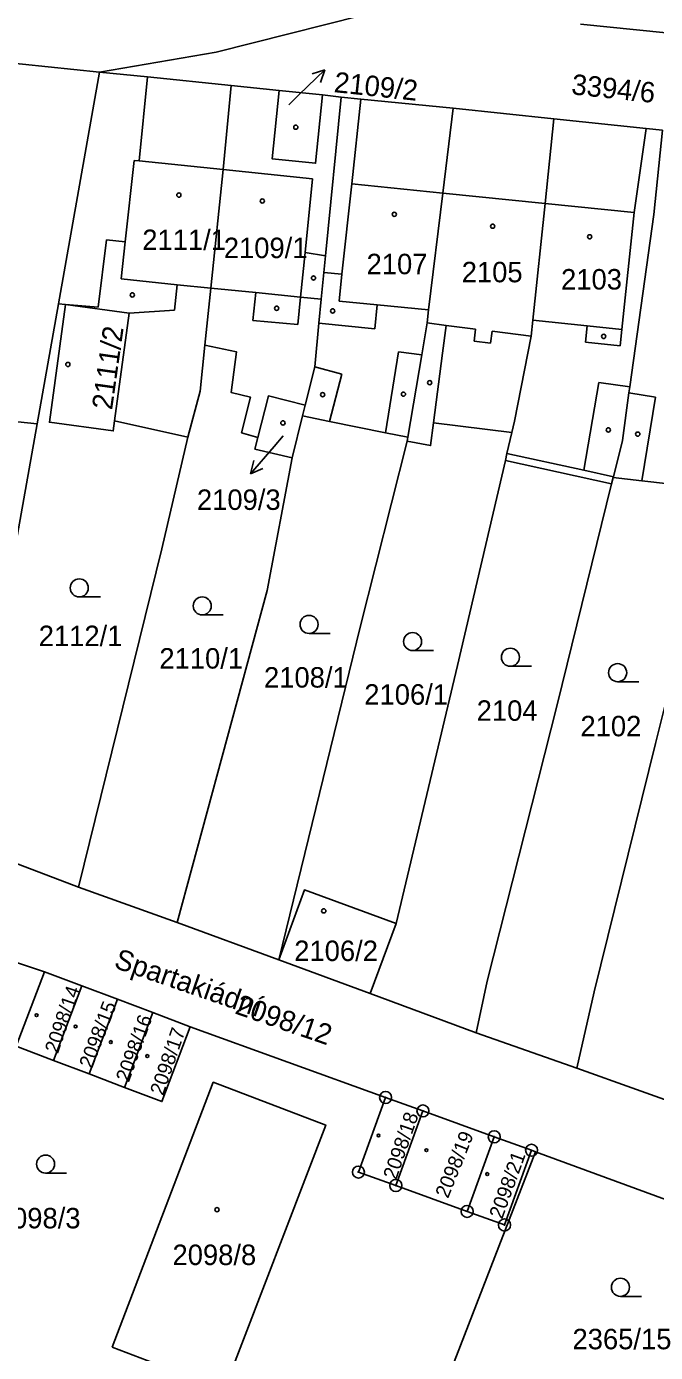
# Model space of a CAD drawing. Extents: x -733394 to -722299, y -1082822 to -1075049.
# Drawn here: x -729183.7 to -729131.5, y -1079631.8 to -1079521.6 of the extents above; entities that cross this region are included whole.
import ezdxf

# ---------------------------------------------------------------- set-up
doc = ezdxf.new("R2010")
doc.units = 0
for name, color, linetype in [('Hranice parcel', 7, 'Continuous'), ('Parcelní čísla', 7, 'Continuous'), ('Pop  PČ popisy', 7, 'Continuous'), ('Vnitřní kresba', 7, 'Continuous'), ('Značky bodu BP', 7, 'Continuous'), ('Značky budov', 7, 'Continuous'), ('Značky kultur', 7, 'Continuous')]:
    doc.layers.add(name, color=color, linetype=linetype)

msp = doc.modelspace()

# ---------------------------------------------------------------- linework, layer by layer
at = {"layer": 'Hranice parcel'}
for p, q in [((-729177.67, -1079525.41), (-729198.1, -1079523.32)), ((-729177.67, -1079525.41), (-729181.08, -1079544.66)), ((-729162.74, -1079526.94), (-729166.73, -1079526.52)), ((-729159.15, -1079527.31), (-729162.74, -1079526.94)), ((-729157.61, -1079527.49), (-729159.15, -1079527.31)), ((-729139.94, -1079529.28), (-729148.3, -1079528.42)), ((-729181.08, -1079544.66), (-729182.84, -1079554.64)), ((-729181.08, -1079544.66), (-729180.5, -1079544.74)), ((-729160.82, -1079553.99), (-729161.68, -1079557.46)), ((-729160.59, -1079553.09), (-729160.82, -1079553.99)), ((-729182.84, -1079554.64), (-729184.61, -1079564.61)), ((-729176.42, -1079554.39), (-729170.35, -1079555.75)), ((-729152.07, -1079555.75), (-729152.13, -1079556.1)), ((-729143.96, -1079557.69), (-729135.14, -1079559.62)), ((-729135.02, -1079559.12), (-729135.14, -1079559.62)), ((-729179.43, -1079593.16), (-729189.07, -1079589.48)), ((-729171.21, -1079596.09), (-729179.43, -1079593.16)), ((-729162.79, -1079599.21), (-729171.21, -1079596.09)), ((-729153.04, -1079596.18), (-729155.18, -1079602)), ((-729155.18, -1079602), (-729162.79, -1079599.21)), ((-729182.24, -1079600.19), (-729179.14, -1079601.35)), ((-729181.49, -1079607.56), (-729179.14, -1079601.35)), ((-729179.14, -1079601.35), (-729176.18, -1079602.47)), ((-729178.54, -1079608.68), (-729176.18, -1079602.47)), ((-729176.18, -1079602.47), (-729173.23, -1079603.59)), ((-729146.39, -1079605.28), (-729155.18, -1079602)), ((-729175.59, -1079609.8), (-729173.23, -1079603.59)), ((-729173.23, -1079603.59), (-729170.14, -1079604.78)), ((-729153.91, -1079610.64), (-729170.14, -1079604.78)), ((-729138.02, -1079608.2), (-729146.39, -1079605.28)), ((-729178.54, -1079608.68), (-729181.49, -1079607.56)), ((-729175.59, -1079609.8), (-729178.54, -1079608.68)), ((-729153.91, -1079610.64), (-729150.81, -1079611.76)), ((-729153.06, -1079617.96), (-729150.81, -1079611.76)), ((-729150.81, -1079611.76), (-729144.89, -1079613.91)), ((-729147.14, -1079620.11), (-729144.89, -1079613.91)), ((-729144.89, -1079613.91), (-729141.79, -1079615.03)), ((-729154.66, -1079649.28), (-729141.47, -1079615.15)), ((-729141.47, -1079615.15), (-729141.79, -1079615.03)), ((-729141.47, -1079615.15), (-729128.93, -1079619.77)), ((-729147.14, -1079620.11), (-729153.06, -1079617.96))]:
    msp.add_line(p, q, dxfattribs=at)
for points in [[(-729177.67, -1079525.41), (-729167.99, -1079523.76), (-729152.83, -1079519.93)], [(-729108.19, -1079524.33), (-729116.66, -1079523.55), (-729137.72, -1079521.43)], [(-729166.73, -1079526.52), (-729173.69, -1079525.79), (-729177.67, -1079525.41)], [(-729166.73, -1079526.52), (-729167.39, -1079533.51), (-729168.43, -1079543.36), (-729168.92, -1079548.12)], [(-729159.15, -1079527.31), (-729159.73, -1079532.98), (-729163.32, -1079532.62), (-729162.74, -1079526.94)], [(-729157.61, -1079527.49), (-729158.9, -1079540.68), (-729159.04, -1079542.07), (-729159.25, -1079544.28), (-729159.45, -1079546.29), (-729159.8, -1079549.91), (-729160.59, -1079553.09)], [(-729148.3, -1079528.42), (-729155.97, -1079527.65), (-729157.61, -1079527.49)], [(-729148.3, -1079528.42), (-729149.15, -1079535.46), (-729150.34, -1079545.17), (-729150.45, -1079546.24), (-729150.9, -1079548.9), (-729152.07, -1079555.75)], [(-729139.94, -1079529.28), (-729140.67, -1079536.32), (-729141.69, -1079546.04), (-729141.83, -1079547.37), (-729143.2, -1079554.43), (-729143.42, -1079555.37)], [(-729130.92, -1079530.23), (-729132.27, -1079530.09), (-729139.94, -1079529.28)], [(-729130.92, -1079530.23), (-729131.63, -1079537.24), (-729133.63, -1079551.56), (-729133.7, -1079552.07), (-729134.25, -1079556.02), (-729134.99, -1079559.04), (-729135.02, -1079559.12)], [(-729180.5, -1079544.74), (-729181.83, -1079554.52), (-729176.53, -1079555.24), (-729176.42, -1079554.39)], [(-729180.5, -1079544.74), (-729175.2, -1079545.46), (-729176.42, -1079554.39)], [(-729168.92, -1079548.12), (-729169.31, -1079551.92), (-729170.35, -1079555.75)], [(-729168.92, -1079548.12), (-729166.3, -1079548.66), (-729166.74, -1079552.04), (-729165.13, -1079552.44), (-729165.87, -1079555.39), (-729164.52, -1079555.78)], [(-729202.72, -1079552.68), (-729195.49, -1079553.39), (-729187.69, -1079554.16), (-729182.84, -1079554.64)], [(-729164.52, -1079555.78), (-729163.65, -1079552.33), (-729160.59, -1079553.09)], [(-729160.82, -1079553.99), (-729158.57, -1079554.44), (-729153.92, -1079555.38), (-729152.07, -1079555.75)], [(-729152.13, -1079556.1), (-729150.17, -1079556.45), (-729149.93, -1079554.56), (-729143.42, -1079555.37)], [(-729170.35, -1079555.75), (-729172.49, -1079565.04), (-729179.43, -1079593.16)], [(-729164.52, -1079555.78), (-729164.76, -1079556.74), (-729161.68, -1079557.46)], [(-729152.13, -1079556.1), (-729156.03, -1079571.54), (-729162.79, -1079599.21)], [(-729143.42, -1079555.37), (-729143.83, -1079557.11), (-729143.96, -1079557.69)], [(-729161.68, -1079557.46), (-729163.76, -1079568.49), (-729171.21, -1079596.09)], [(-729143.96, -1079557.69), (-729147.94, -1079574.73), (-729153.04, -1079596.18)], [(-729135.14, -1079559.62), (-729139.67, -1079578), (-729145.47, -1079600.97), (-729146.39, -1079605.28)], [(-729135.02, -1079559.12), (-729132.62, -1079559.39), (-729126.24, -1079560.1)], [(-729138.02, -1079608.2), (-729136.58, -1079601.86), (-729131.5, -1079581.22), (-729130.31, -1079576.45)], [(-729162.79, -1079599.21), (-729160.65, -1079593.39), (-729153.04, -1079596.18)], [(-729182.24, -1079600.19), (-729187.01, -1079598.62), (-729195.08, -1079595.72), (-729198.74, -1079594.46)], [(-729181.49, -1079607.56), (-729184.59, -1079606.38), (-729182.24, -1079600.19)], [(-729170.14, -1079604.78), (-729172.49, -1079610.98), (-729175.59, -1079609.8)], [(-729126.56, -1079610.23), (-729128.11, -1079611.74), (-729138.02, -1079608.2)], [(-729176.61, -1079631.4), (-729168.23, -1079609.38), (-729158.88, -1079612.93), (-729167.33, -1079634.93), (-729176.61, -1079631.4)], [(-729153.06, -1079617.96), (-729156.17, -1079616.84), (-729153.91, -1079610.64)], [(-729141.79, -1079615.03), (-729144.04, -1079621.24), (-729147.14, -1079620.11)]]:
    msp.add_lwpolyline(points, dxfattribs=at)
at = {"layer": 'Pop  PČ popisy'}
for p, q in [((-729161.11, -1079527.3), (-729158.95, -1079525.22)), ((-729158.95, -1079525.22), (-729160.02, -1079525.55)), ((-729158.95, -1079525.22), (-729159.32, -1079526.27)), ((-729161.95, -1079528.12), (-729161.11, -1079527.3)), ((-729162.41, -1079555.63), (-729163.17, -1079556.52)), ((-729163.17, -1079556.52), (-729165.14, -1079558.79)), ((-729165.14, -1079558.79), (-729164.86, -1079557.7)), ((-729165.14, -1079558.79), (-729164.1, -1079558.36))]:
    msp.add_line(p, q, dxfattribs=at)
at = {"layer": 'Vnitřní kresba'}
for p, q in [((-729173.69, -1079525.79), (-729174.37, -1079532.79)), ((-729156.72, -1079534.69), (-729155.97, -1079527.65)), ((-729132.27, -1079530.09), (-729133.27, -1079537.07)), ((-729174.78, -1079532.75), (-729175.53, -1079539.51)), ((-729174.37, -1079532.79), (-729174.78, -1079532.75)), ((-729167.39, -1079533.51), (-729174.37, -1079532.79)), ((-729167.39, -1079533.51), (-729159.98, -1079534.27)), ((-729160.6, -1079540.41), (-729159.98, -1079534.27)), ((-729156.72, -1079534.69), (-729157.54, -1079542.21)), ((-729156.72, -1079534.69), (-729149.15, -1079535.46)), ((-729149.15, -1079535.46), (-729140.67, -1079536.32)), ((-729140.67, -1079536.32), (-729133.27, -1079537.07)), ((-729134.28, -1079546.81), (-729133.27, -1079537.07)), ((-729177.08, -1079539.34), (-729177.79, -1079544.96)), ((-729175.53, -1079539.51), (-729177.08, -1079539.34)), ((-729175.53, -1079539.51), (-729175.88, -1079542.6)), ((-729160.6, -1079540.41), (-729160.97, -1079544.11)), ((-729158.9, -1079540.68), (-729160.6, -1079540.41)), ((-729175.88, -1079542.6), (-729171.22, -1079543.08)), ((-729171.22, -1079543.08), (-729171.43, -1079545.21)), ((-729171.22, -1079543.08), (-729168.43, -1079543.36)), ((-729159.04, -1079542.07), (-729157.54, -1079542.21)), ((-729157.54, -1079542.21), (-729157.76, -1079544.44)), ((-729168.43, -1079543.36), (-729164.7, -1079543.74)), ((-729164.7, -1079543.74), (-729164.94, -1079546.07)), ((-729164.7, -1079543.74), (-729160.97, -1079544.11)), ((-729161.2, -1079546.4), (-729160.97, -1079544.11)), ((-729160.97, -1079544.11), (-729159.25, -1079544.28)), ((-729177.79, -1079544.96), (-729180.5, -1079544.74)), ((-729175.2, -1079545.46), (-729171.43, -1079545.21)), ((-729157.76, -1079544.44), (-729154.62, -1079544.75)), ((-729154.62, -1079544.75), (-729154.81, -1079546.74)), ((-729154.62, -1079544.75), (-729150.34, -1079545.17)), ((-729164.94, -1079546.07), (-729161.2, -1079546.4)), ((-729154.81, -1079546.74), (-729159.45, -1079546.29)), ((-729150.45, -1079546.24), (-729148.88, -1079546.48)), ((-729141.69, -1079546.04), (-729137.18, -1079546.51)), ((-729149.18, -1079548.77), (-729148.88, -1079546.48)), ((-729148.88, -1079546.48), (-729146.44, -1079546.77)), ((-729146.44, -1079546.77), (-729146.57, -1079547.77)), ((-729145.19, -1079547.95), (-729145.05, -1079546.95)), ((-729145.05, -1079546.95), (-729141.83, -1079547.37)), ((-729137.18, -1079546.51), (-729137.32, -1079547.85)), ((-729134.28, -1079546.81), (-729137.18, -1079546.51)), ((-729134.42, -1079548.15), (-729134.28, -1079546.81)), ((-729146.57, -1079547.77), (-729145.19, -1079547.95)), ((-729137.32, -1079547.85), (-729134.42, -1079548.15)), ((-729153.92, -1079555.38), (-729152.84, -1079548.67)), ((-729152.84, -1079548.67), (-729150.9, -1079548.9)), ((-729149.93, -1079554.56), (-729149.18, -1079548.77)), ((-729159.8, -1079549.91), (-729157.54, -1079550.52)), ((-729158.57, -1079554.44), (-729157.54, -1079550.52)), ((-729137.45, -1079558.5), (-729136.19, -1079551.2)), ((-729136.19, -1079551.2), (-729133.63, -1079551.56)), ((-729133.7, -1079552.07), (-729131.51, -1079552.43)), ((-729132.62, -1079559.39), (-729131.51, -1079552.43)), ((-729137.45, -1079558.5), (-729143.83, -1079557.11)), ((-729134.99, -1079559.04), (-729137.45, -1079558.5))]:
    msp.add_line(p, q, dxfattribs=at)
at = {"layer": 'Značky bodu BP'}
for centre, radius in [((-729153.91, -1079610.64), 0.5), ((-729153.91, -1079610.64), 0.0303), ((-729150.81, -1079611.76), 0.5), ((-729150.81, -1079611.76), 0.0303), ((-729144.89, -1079613.91), 0.5), ((-729144.89, -1079613.91), 0.0303), ((-729141.79, -1079615.03), 0.5), ((-729141.79, -1079615.03), 0.0303), ((-729156.17, -1079616.84), 0.5), ((-729156.17, -1079616.84), 0.0303), ((-729153.06, -1079617.96), 0.5), ((-729153.06, -1079617.96), 0.0303), ((-729147.14, -1079620.11), 0.5), ((-729147.14, -1079620.11), 0.0303), ((-729144.04, -1079621.24), 0.5), ((-729144.04, -1079621.24), 0.0303)]:
    msp.add_circle(centre, radius, dxfattribs=at)
at = {"layer": 'Značky budov'}
for centre, radius in [((-729161.37, -1079529.99), 0.175), ((-729171.08, -1079535.63), 0.175), ((-729164.15, -1079536.12), 0.175), ((-729153.19, -1079537.23), 0.175), ((-729145.02, -1079538.22), 0.175), ((-729136.96, -1079539.1), 0.175), ((-729159.9, -1079542.52), 0.175), ((-729174.95, -1079543.93), 0.175), ((-729162.96, -1079545.04), 0.175), ((-729158.31, -1079545.26), 0.175), ((-729135.8, -1079547.38), 0.175), ((-729180.3, -1079549.71), 0.175), ((-729150.25, -1079551.22), 0.175), ((-729159.14, -1079552.22), 0.175), ((-729152.43, -1079552.18), 0.175), ((-729162.44, -1079554.57), 0.175), ((-729135.41, -1079555.15), 0.175), ((-729132.97, -1079555.5), 0.175), ((-729159.05, -1079595.13), 0.175), ((-729182.9, -1079603.8), 0.122), ((-729179.66, -1079604.74), 0.122), ((-729176.73, -1079606.04), 0.122), ((-729173.7, -1079607.2), 0.122), ((-729154.5, -1079613.8), 0.122), ((-729150.52, -1079615.02), 0.122), ((-729145.47, -1079617.01), 0.122), ((-729167.91, -1079619.97), 0.175)]:
    msp.add_circle(centre, radius, dxfattribs=at)
at = {"layer": 'Značky kultur'}
for p, q in [((-729179.35, -1079569.03), (-729177.6, -1079569.03)), ((-729169.14, -1079570.53), (-729167.39, -1079570.53)), ((-729160.27, -1079572.07), (-729158.52, -1079572.07)), ((-729151.67, -1079573.49), (-729149.92, -1079573.49)), ((-729143.55, -1079574.8), (-729141.8, -1079574.8)), ((-729134.64, -1079576.08), (-729132.89, -1079576.08)), ((-729182.15, -1079616.93), (-729180.4, -1079616.93)), ((-729134.41, -1079627.17), (-729132.66, -1079627.17))]:
    msp.add_line(p, q, dxfattribs=at)
for centre in [(-729179.35, -1079568.28), (-729169.14, -1079569.78), (-729160.27, -1079571.32), (-729151.67, -1079572.74), (-729143.55, -1079574.05), (-729134.64, -1079575.33), (-729182.15, -1079616.18), (-729134.41, -1079626.42)]:
    msp.add_circle(centre, 0.75, dxfattribs=at)

# ---------------------------------------------------------------- texts
at = {"layer": 'Parcelní čísla'}
for s, height, rotation, p in [('2109/2', 1.7, 354, (-729158.25, -1079527.07)), ('3394/6', 1.7, 354, (-729138.53, -1079527.25)), ('2111/2', 1.7, 82, (-729176.63, -1079553.54)), ('2098/14', 1.19, 71, (-729181.13, -1079607.06)), ('2098/12', 1.7, 341, (-729166.51, -1079603.64)), ('2098/15', 1.19, 69, (-729178.3, -1079608.31)), ('2098/16', 1.19, 70, (-729175.24, -1079609.44)), ('2098/17', 1.19, 71, (-729172.39, -1079610.54)), ('2098/18', 1.19, 71, (-729153.03, -1079617.55)), ('2098/19', 1.19, 68, (-729148.73, -1079619.09)), ('2098/21', 1.19, 70, (-729144.23, -1079620.81))]:
    msp.add_text(s, height=height, rotation=rotation, dxfattribs=at).set_placement(p)
for s, p in [('2111/1', (-729174.12, -1079540.2)), ('2109/1', (-729167.35, -1079540.87)), ('2107', (-729155.49, -1079542.21)), ('2105', (-729147.59, -1079542.88)), ('2103', (-729139.34, -1079543.48)), ('2109/3', (-729169.58, -1079561.8)), ('2112/1', (-729182.72, -1079573.12)), ('2110/1', (-729172.7, -1079574.99)), ('2108/1', (-729164.01, -1079576.57)), ('2106/1', (-729155.68, -1079577.99)), ('2104', (-729146.35, -1079579.33)), ('2102', (-729137.73, -1079580.62)), ('2106/2', (-729161.5, -1079599.3)), ('2098/3', (-729186.2, -1079621.52)), ('2098/8', (-729171.61, -1079624.57)), ('2365/15', (-729138.39, -1079631.57))]:
    msp.add_text(s, height=1.7, dxfattribs=at).set_placement(p)
at = {"layer": 'Pop  PČ popisy'}
msp.add_text('Spartakiádní', height=1.7, rotation=341, dxfattribs=at).set_placement((-729176.56, -1079599.83))

doc.saveas('drawing.dxf')
